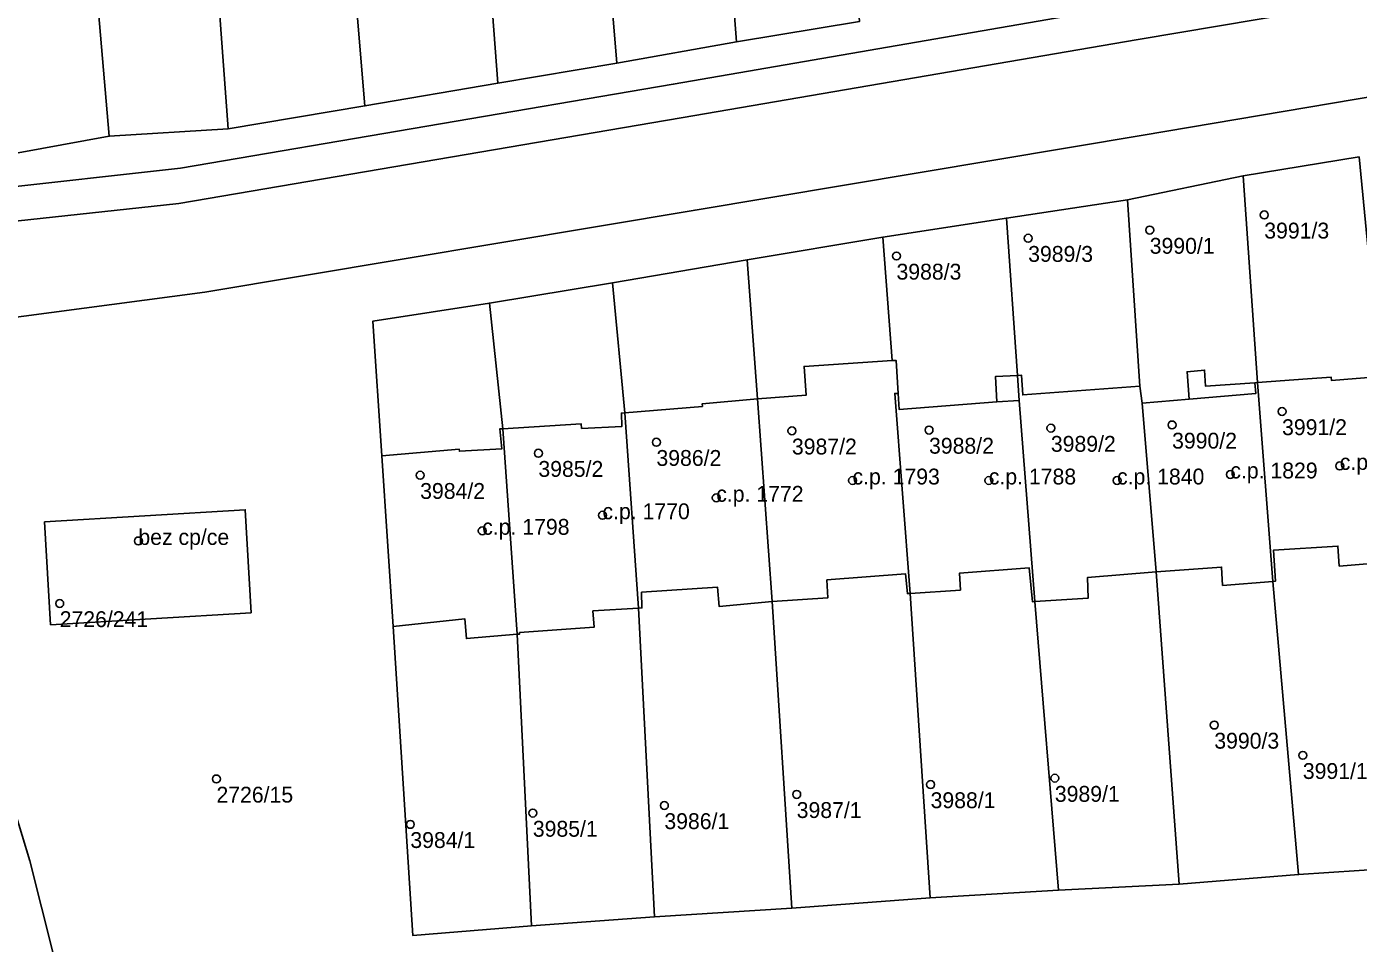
# Model space of a CAD drawing. Extents: x -878211 to -870363, y -1058464 to -1052522.
# Drawn here: x -873233.3 to -873149.4, y -1055743.4 to -1055685.7 of the extents above; entities that cross this region are included whole.
import ezdxf

# ---------------------------------------------------------------- set-up
doc = ezdxf.new("R2010")
doc.units = 0
for name, color, linetype in [('Definiční body', 7, 'Continuous'), ('Polygon budovy', 7, 'Continuous'), ('Polygon parcely', 7, 'Continuous')]:
    doc.layers.add(name, color=color, linetype=linetype)

msp = doc.modelspace()

# ---------------------------------------------------------------- linework, layer by layer
at = {"layer": 'Definiční body'}
for centre in [(-873155.28, -1055697.53994), (-873162.5, -1055698.49994), (-873170.16, -1055699.00994), (-873178.46, -1055700.12994), (-873154.16, -1055709.92994), (-873185.05, -1055711.14994), (-873176.41, -1055711.09994), (-873168.73, -1055710.97994), (-873161.09, -1055710.77994), (-873193.59, -1055711.86994), (-873201.03, -1055712.55994), (-873150.52, -1055713.35994), (-873208.48, -1055713.94994), (-873181.23, -1055714.27994), (-873172.64, -1055714.27994), (-873164.56, -1055714.27994), (-873157.42, -1055713.89994), (-873189.82, -1055715.36994), (-873196.99, -1055716.46994), (-873204.57, -1055717.44994), (-873226.24, -1055718.08994), (-873231.2, -1055722.02994), (-873158.43, -1055729.68994), (-873152.85, -1055731.59994), (-873221.32, -1055733.08994), (-873168.48, -1055733.03994), (-873176.31, -1055733.43994), (-873193.09, -1055734.75994), (-873184.75, -1055734.05994), (-873201.38, -1055735.23994), (-873209.1, -1055735.94994)]:
    msp.add_circle(centre, 0.25, dxfattribs=at)
at = {"layer": 'Polygon budovy'}
for points in [[(-873155.71, -1055708.11), (-873154.75, -1055720.64), (-873154.58, -1055720.63), (-873154.69, -1055718.66), (-873150.64, -1055718.41), (-873150.56, -1055719.67), (-873147.06, -1055719.39), (-873148.19, -1055705.49), (-873148.36, -1055705.5), (-873148.18, -1055707.75), (-873151.04, -1055707.98), (-873151.06, -1055707.77), (-873152.56, -1055707.88)], [(-873177.6, -1055721.4), (-873178.57, -1055708.79), (-873178.35, -1055708.8), (-873178.49, -1055706.71), (-873178.73, -1055706.72), (-873184.28, -1055707.09), (-873184.16, -1055708.91), (-873187.23, -1055709.13), (-873186.29, -1055721.9), (-873182.78, -1055721.67), (-873182.85, -1055720.54), (-873177.9, -1055720.16), (-873177.77, -1055721.41)], [(-873170.83, -1055707.66), (-873170.72, -1055709.23), (-873169.74, -1055721.91), (-873166.37, -1055721.69), (-873166.43, -1055720.4), (-873162.1, -1055720.04), (-873162.98, -1055709.41), (-873163.13, -1055708.33), (-873170.5, -1055708.89), (-873170.59, -1055707.64)], [(-873154.75, -1055720.64), (-873155.71, -1055708.11), (-873155.87, -1055708.12), (-873155.82, -1055708.8), (-873160.02, -1055709.15), (-873162.98, -1055709.41), (-873162.1, -1055720.04), (-873157.97, -1055719.74), (-873157.91, -1055720.89)], [(-873195.59, -1055710.01), (-873194.71, -1055722.32), (-873194.5, -1055722.31), (-873194.53, -1055721.32), (-873189.75, -1055721), (-873189.63, -1055722.23), (-873186.29, -1055721.9), (-873187.23, -1055709.13), (-873190.7, -1055709.44), (-873190.69, -1055709.61)], [(-873178.57, -1055708.79), (-873177.6, -1055721.4), (-873174.43, -1055721.19), (-873174.49, -1055720.12), (-873170.09, -1055719.79), (-873169.89, -1055721.92), (-873169.74, -1055721.91), (-873170.72, -1055709.23), (-873172.14, -1055709.32), (-873178.29, -1055709.81), (-873178.35, -1055708.8)], [(-873198.31, -1055711.01), (-873198.33, -1055710.71), (-873203.28, -1055711.02), (-873202.36, -1055723.97), (-873202.21, -1055723.96), (-873202.22, -1055723.86), (-873197.52, -1055723.53), (-873197.59, -1055722.5), (-873194.71, -1055722.32), (-873195.59, -1055710.01), (-873195.8, -1055710.03), (-873195.78, -1055710.88)], [(-873210.18, -1055723.47), (-873205.67, -1055722.99), (-873205.57, -1055724.24), (-873202.36, -1055723.97), (-873203.28, -1055711.02), (-873203.46, -1055711.03), (-873203.33, -1055712.28), (-873206.01, -1055712.44), (-873206.02, -1055712.31), (-873210.89, -1055712.73)], [(-873219.13, -1055722.61), (-873219.5, -1055716.12), (-873232.15, -1055716.89), (-873231.77, -1055723.37)]]:
    msp.add_lwpolyline(points, close=True, dxfattribs=at)
at = {"layer": 'Polygon parcely'}
for points in [[(-873248.78, -1055699.54), (-873223.69, -1055696.82), (-873192.03, -1055691.42), (-873163.22, -1055686.48), (-873125.36, -1055680.09), (-873108.17, -1055677.19), (-873107.28, -1055677.1), (-873105.33, -1055676.69), (-873103.4, -1055676.12), (-873101.53, -1055675.4), (-873099.92, -1055674.17), (-873098.97, -1055672.72), (-873098.38, -1055670.81), (-873098.77, -1055654.78), (-873099.14, -1055635.2), (-873097.5, -1055614.56), (-873095.81, -1055594.95)], [(-873098.61, -1055604.37), (-873099.5, -1055614.42), (-873101.02, -1055634.25), (-873101.15, -1055637.19), (-873100.76, -1055654.75), (-873100.47, -1055668.33), (-873100.55, -1055670.31), (-873100.78, -1055671.77), (-873101.73, -1055672.94), (-873102.96, -1055673.82), (-873104.35, -1055674.3), (-873108.8, -1055675.13), (-873126.27, -1055678.1), (-873163.69, -1055684.33), (-873192.53, -1055689.31), (-873223.58, -1055694.59), (-873247.77, -1055697.28)], [(-873247.77, -1055697.28), (-873223.58, -1055694.59), (-873192.53, -1055689.31), (-873163.69, -1055684.33), (-873126.27, -1055678.1), (-873108.8, -1055675.13), (-873104.35, -1055674.3), (-873102.96, -1055673.82), (-873101.73, -1055672.94), (-873100.78, -1055671.77), (-873100.55, -1055670.31), (-873100.47, -1055668.33), (-873100.76, -1055654.75), (-873101.15, -1055637.19), (-873101.02, -1055634.25), (-873099.5, -1055614.42), (-873105.6, -1055618.66), (-873127.76, -1055615.3), (-873133.86, -1055614.38), (-873160.75, -1055610.15), (-873169.62, -1055610.44), (-873182.94, -1055611.86), (-873192.55, -1055615.15), (-873233.33, -1055629.09)], [(-873191.15, -1055697.24), (-873162.92, -1055692.51), (-873124.39, -1055686), (-873111.3, -1055683.77), (-873109.31, -1055683.5), (-873107.33, -1055683.47), (-873107, -1055683.51), (-873108.17, -1055677.19), (-873125.36, -1055680.09), (-873163.22, -1055686.48), (-873192.03, -1055691.42), (-873223.69, -1055696.82), (-873248.78, -1055699.54), (-873251.82, -1055699.56), (-873255.83, -1055699.4), (-873258.84, -1055698.81), (-873259.75, -1055698.26), (-873260.42, -1055696.97), (-873260.63, -1055694.89), (-873265.89, -1055694.43), (-873266.54, -1055695.84)], [(-873111.3, -1055683.77), (-873124.39, -1055686), (-873162.92, -1055692.51), (-873191.15, -1055697.24), (-873222.06, -1055702.42), (-873243.15, -1055705.2)], [(-873180.8, -1055685.36), (-873188.55, -1055686.64), (-873196.09, -1055687.98), (-873203.58, -1055689.23), (-873211.96, -1055690.67), (-873220.59, -1055692.12), (-873228.08, -1055692.58), (-873244.04, -1055695.5)], [(-873145.48, -1055738.6), (-873153.12, -1055739.11), (-873160.65, -1055739.71), (-873168.24, -1055740.09), (-873176.34, -1055740.58), (-873185.06, -1055741.23), (-873193.71, -1055741.77), (-873201.47, -1055742.34), (-873208.94, -1055742.96), (-873210.18, -1055723.47), (-873210.89, -1055712.73), (-873211.47, -1055704.24), (-873204.12, -1055703.1), (-873196.35, -1055701.82), (-873187.87, -1055700.38), (-873179.33, -1055698.95), (-873171.53, -1055697.74), (-873163.9, -1055696.58), (-873156.61, -1055695.08), (-873149.29, -1055693.87)], [(-873243.15, -1055705.2), (-873222.06, -1055702.42), (-873191.15, -1055697.24)], [(-873234.54, -1055733.45), (-873233.09, -1055738.24), (-873231.61, -1055744.09), (-873230.63, -1055751.74), (-873230.77, -1055756.51), (-873231.05, -1055761.52), (-873231.5, -1055767.54), (-873232.75, -1055782.52), (-873232.81, -1055784.55), (-873232.56, -1055786.54), (-873231.79, -1055788.41), (-873230.74, -1055790.13), (-873229.51, -1055791.74), (-873227.19, -1055793.69), (-873225.36, -1055794.58)], [(-873225.36, -1055794.58), (-873227.19, -1055793.69), (-873229.51, -1055791.74), (-873230.74, -1055790.13), (-873231.79, -1055788.41), (-873232.56, -1055786.54), (-873232.81, -1055784.55), (-873232.75, -1055782.52), (-873231.5, -1055767.54), (-873231.05, -1055761.52), (-873230.77, -1055756.51), (-873230.63, -1055751.74), (-873231.61, -1055744.09), (-873233.09, -1055738.24), (-873234.54, -1055733.45)]]:
    msp.add_lwpolyline(points, dxfattribs=at)
for points in [[(-873244.04, -1055695.5), (-873228.08, -1055692.58), (-873229.12, -1055680.57), (-873229.2, -1055679.52), (-873230.12, -1055668.71), (-873230.26, -1055668.69), (-873231.49, -1055646.53), (-873242.51, -1055647.23)], [(-873181.47, -1055676.14), (-873182.81, -1055676.28), (-873182.87, -1055675.9), (-873186.72, -1055676.15), (-873186.81, -1055674.94), (-873189.43, -1055675.12), (-873188.55, -1055686.64), (-873180.8, -1055685.36)], [(-873189.43, -1055675.12), (-873189.6, -1055675.13), (-873189.4, -1055677.16), (-873190.65, -1055677.31), (-873190.71, -1055676.73), (-873196.96, -1055677.33), (-873196.82, -1055679.09), (-873196.09, -1055687.98), (-873188.55, -1055686.64)], [(-873196.09, -1055687.98), (-873196.82, -1055679.09), (-873198.26, -1055679.17), (-873198.3, -1055678.5), (-873201.62, -1055678.72), (-873201.76, -1055676.36), (-873204.38, -1055676.57), (-873204.21, -1055678.75), (-873204.14, -1055679.44), (-873204.33, -1055679.46), (-873203.58, -1055689.23)], [(-873220.59, -1055692.12), (-873221.43, -1055680.69), (-873221.61, -1055680.7), (-873221.64, -1055680.09), (-873221.7, -1055678.94), (-873224.25, -1055679.06), (-873224.14, -1055681.42), (-873227.48, -1055681.74), (-873227.61, -1055680.51), (-873229.12, -1055680.57), (-873228.08, -1055692.58)], [(-873211.96, -1055690.67), (-873203.58, -1055689.23), (-873204.33, -1055679.46), (-873206.96, -1055679.69), (-873206.86, -1055681.19), (-873212.72, -1055681.59)], [(-873220.59, -1055692.12), (-873211.96, -1055690.67), (-873212.72, -1055681.59), (-873218.58, -1055682.05), (-873218.54, -1055682.59), (-873219.66, -1055682.68), (-873219.82, -1055680.59), (-873221.43, -1055680.69)], [(-873149.29, -1055693.87), (-873156.61, -1055695.08), (-873155.71, -1055708.11), (-873152.56, -1055707.88), (-873151.06, -1055707.77), (-873151.04, -1055707.98), (-873148.18, -1055707.75), (-873148.36, -1055705.5), (-873148.45, -1055704.36), (-873148.3, -1055704.35)], [(-873159.04, -1055707.32), (-873158.98, -1055708.34), (-873155.87, -1055708.12), (-873155.71, -1055708.11), (-873156.61, -1055695.08), (-873163.9, -1055696.58), (-873163.13, -1055708.33), (-873162.98, -1055709.41), (-873160.02, -1055709.15), (-873160.15, -1055707.43)], [(-873163.13, -1055708.33), (-873163.9, -1055696.58), (-873171.53, -1055697.74), (-873170.83, -1055707.66), (-873170.59, -1055707.64), (-873170.5, -1055708.89)], [(-873171.53, -1055697.74), (-873179.33, -1055698.95), (-873178.73, -1055706.72), (-873178.49, -1055706.71), (-873178.35, -1055708.8), (-873178.29, -1055709.81), (-873172.14, -1055709.32), (-873172.23, -1055707.73), (-873170.83, -1055707.66)], [(-873178.35, -1055708.8), (-873178.49, -1055706.71), (-873178.73, -1055706.72), (-873179.33, -1055698.95), (-873187.87, -1055700.38), (-873187.23, -1055709.13), (-873186.29, -1055721.9), (-873182.78, -1055721.67), (-873182.85, -1055720.54), (-873177.9, -1055720.16), (-873177.77, -1055721.41), (-873177.6, -1055721.4), (-873178.57, -1055708.79)], [(-873187.87, -1055700.38), (-873196.35, -1055701.82), (-873195.59, -1055710.01), (-873194.71, -1055722.32), (-873194.5, -1055722.31), (-873194.53, -1055721.32), (-873189.75, -1055721), (-873189.63, -1055722.23), (-873186.29, -1055721.9), (-873187.23, -1055709.13)], [(-873196.35, -1055701.82), (-873204.12, -1055703.1), (-873203.28, -1055711.02), (-873202.36, -1055723.97), (-873202.21, -1055723.96), (-873202.22, -1055723.86), (-873197.52, -1055723.53), (-873197.59, -1055722.5), (-873194.71, -1055722.32), (-873195.59, -1055710.01)], [(-873203.28, -1055711.02), (-873204.12, -1055703.1), (-873211.47, -1055704.24), (-873210.89, -1055712.73), (-873210.18, -1055723.47), (-873205.67, -1055722.99), (-873205.57, -1055724.24), (-873202.36, -1055723.97)], [(-873148.18, -1055707.75), (-873151.04, -1055707.98), (-873151.06, -1055707.77), (-873152.56, -1055707.88), (-873155.71, -1055708.11), (-873154.75, -1055720.64), (-873154.58, -1055720.63), (-873154.69, -1055718.66), (-873150.64, -1055718.41), (-873150.56, -1055719.67), (-873147.06, -1055719.39), (-873148.19, -1055705.49), (-873148.3, -1055704.35), (-873148.45, -1055704.36), (-873148.36, -1055705.5)], [(-873172.14, -1055709.32), (-873178.29, -1055709.81), (-873178.35, -1055708.8), (-873178.57, -1055708.79), (-873177.6, -1055721.4), (-873174.43, -1055721.19), (-873174.49, -1055720.12), (-873170.09, -1055719.79), (-873169.89, -1055721.92), (-873169.74, -1055721.91), (-873170.72, -1055709.23), (-873170.83, -1055707.66), (-873172.23, -1055707.73)], [(-873170.59, -1055707.64), (-873170.83, -1055707.66), (-873170.72, -1055709.23), (-873169.74, -1055721.91), (-873166.37, -1055721.69), (-873166.43, -1055720.4), (-873162.1, -1055720.04), (-873162.98, -1055709.41), (-873163.13, -1055708.33), (-873170.5, -1055708.89)], [(-873157.91, -1055720.89), (-873154.75, -1055720.64), (-873155.71, -1055708.11), (-873155.87, -1055708.12), (-873158.98, -1055708.34), (-873159.04, -1055707.32), (-873160.15, -1055707.43), (-873160.02, -1055709.15), (-873162.98, -1055709.41), (-873162.1, -1055720.04), (-873157.97, -1055719.74)], [(-873219.13, -1055722.61), (-873231.77, -1055723.37), (-873232.15, -1055716.89), (-873219.5, -1055716.12)], [(-873219.13, -1055722.61), (-873219.5, -1055716.12), (-873232.15, -1055716.89), (-873231.77, -1055723.37)], [(-873150.64, -1055718.41), (-873154.69, -1055718.66), (-873154.58, -1055720.63), (-873154.75, -1055720.64), (-873153.12, -1055739.11), (-873145.48, -1055738.6), (-873147.06, -1055719.39), (-873150.56, -1055719.67)], [(-873182.85, -1055720.54), (-873182.78, -1055721.67), (-873186.29, -1055721.9), (-873185.06, -1055741.23), (-873176.34, -1055740.58), (-873177.6, -1055721.4), (-873177.77, -1055721.41), (-873177.9, -1055720.16)], [(-873174.49, -1055720.12), (-873174.43, -1055721.19), (-873177.6, -1055721.4), (-873176.34, -1055740.58), (-873168.24, -1055740.09), (-873169.74, -1055721.91), (-873169.89, -1055721.92), (-873170.09, -1055719.79)], [(-873166.43, -1055720.4), (-873166.37, -1055721.69), (-873169.74, -1055721.91), (-873168.24, -1055740.09), (-873160.65, -1055739.71), (-873162.1, -1055720.04)], [(-873154.75, -1055720.64), (-873157.91, -1055720.89), (-873157.97, -1055719.74), (-873162.1, -1055720.04), (-873160.65, -1055739.71), (-873153.12, -1055739.11)], [(-873189.75, -1055721), (-873194.53, -1055721.32), (-873194.5, -1055722.31), (-873194.71, -1055722.32), (-873193.71, -1055741.77), (-873185.06, -1055741.23), (-873186.29, -1055721.9), (-873189.63, -1055722.23)], [(-873202.22, -1055723.86), (-873202.21, -1055723.96), (-873202.36, -1055723.97), (-873201.47, -1055742.34), (-873193.71, -1055741.77), (-873194.71, -1055722.32), (-873197.59, -1055722.5), (-873197.52, -1055723.53)], [(-873202.36, -1055723.97), (-873205.57, -1055724.24), (-873205.67, -1055722.99), (-873210.18, -1055723.47), (-873208.94, -1055742.96), (-873201.47, -1055742.34)]]:
    msp.add_lwpolyline(points, close=True, dxfattribs=at)

# ---------------------------------------------------------------- texts
at = {"layer": 'Definiční body'}
for s, p in [('3991/3', (-873155.28, -1055699.029)), ('3990/1', (-873162.5, -1055699.989)), ('3989/3', (-873170.16, -1055700.499)), ('3988/3', (-873178.46, -1055701.619)), ('3991/2', (-873154.16, -1055711.419)), ('3987/2', (-873185.05, -1055712.639)), ('3988/2', (-873176.41, -1055712.589)), ('3989/2', (-873168.73, -1055712.469)), ('3990/2', (-873161.09, -1055712.269)), ('3986/2', (-873193.59, -1055713.359)), ('c.p. 1839', (-873150.52, -1055713.61)), ('3985/2', (-873201.03, -1055714.049)), ('c.p. 1793', (-873181.23, -1055714.53)), ('c.p. 1788', (-873172.64, -1055714.53)), ('c.p. 1840', (-873164.56, -1055714.53)), ('c.p. 1829', (-873157.42, -1055714.149)), ('3984/2', (-873208.48, -1055715.439)), ('c.p. 1772', (-873189.82, -1055715.62)), ('c.p. 1770', (-873196.99, -1055716.72)), ('c.p. 1798', (-873204.57, -1055717.7)), ('bez cp/ce', (-873226.24, -1055718.34)), ('2726/241', (-873231.2, -1055723.519)), ('3990/3', (-873158.43, -1055731.179)), ('3991/1', (-873152.85, -1055733.089)), ('2726/15', (-873221.32, -1055734.579)), ('3989/1', (-873168.48, -1055734.529)), ('3987/1', (-873184.75, -1055735.549)), ('3988/1', (-873176.31, -1055734.929)), ('3986/1', (-873193.09, -1055736.249)), ('3985/1', (-873201.38, -1055736.729)), ('3984/1', (-873209.1, -1055737.439))]:
    msp.add_text(s, height=0.999996, dxfattribs=at).set_placement(p)

doc.saveas('drawing.dxf')
